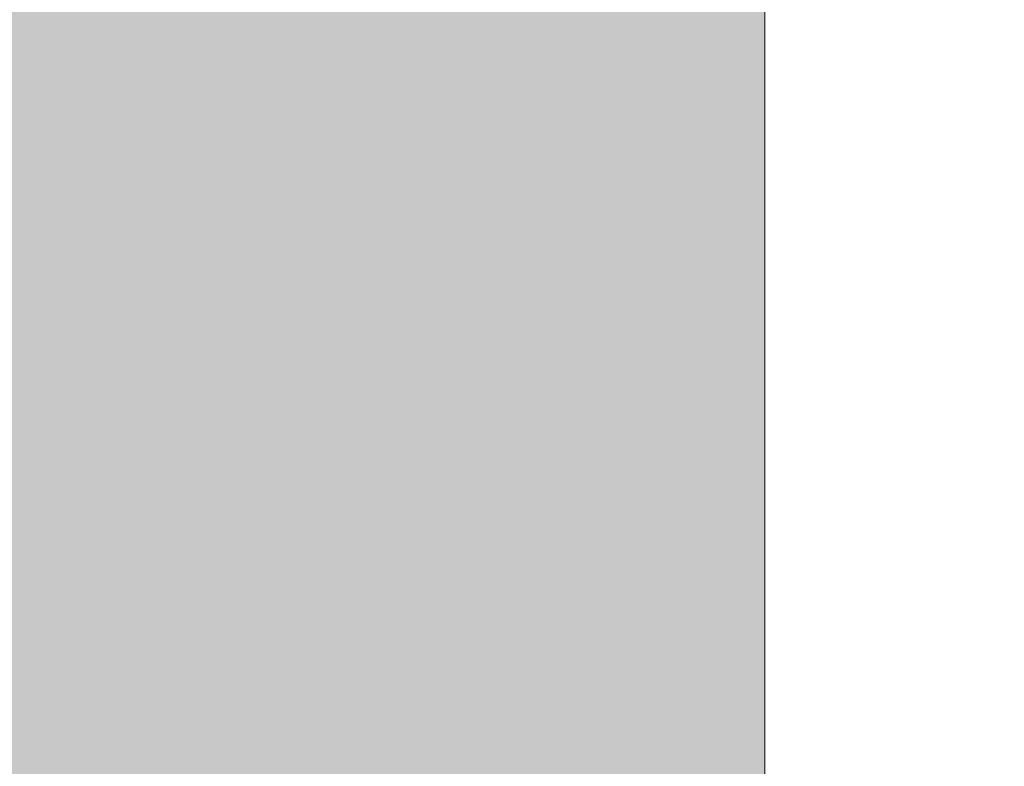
# Model space of a CAD drawing. Header units: metres. Extents: x 3.7 to 90.5, y -1.7 to 14.3.
# Tile 348 of 656: x 77.4846 to 77.5294, y 0.3086 to 0.3427. Entities that reach past the tile are written whole.
import ezdxf

# ---------------------------------------------------------------- set-up
doc = ezdxf.new("R2010")
doc.units = ezdxf.units.M
for name, color, linetype, lineweight in [('Balaústres', 7, 'Continuous', 18), ('Guarda-corpos', 7, 'Continuous', 18), ('S-STRS', 7, 'Continuous', 18)]:
    doc.layers.add(name, color=color, linetype=linetype, lineweight=lineweight)

# ---------------------------------------------------------------- blocks, each defined once
blk = doc.blocks.new('Guarda-corpo - 1_-6117474-Corte 8')
at = {"layer": 'Balaústres'}
blk.add_line((61.967425, 0.668047), (61.967425, 0.11), dxfattribs=at)
blk = doc.blocks.new('Guarda-corpo - Guarda-corpo-8412140-Corte 8')
blk.add_blockref('Guarda-corpo - 1_-6117474-Corte 8', (-3, 0))
blk = doc.blocks.new('4 GRE - ESCOLA DE CINEMA E AUDIOVISUAL CINE REX R07_rvt-3-Corte 8')
at = {"layer": 'S-STRS', "true_color": 0x484848}
h = blk.add_hatch(dxfattribs=at)
h.set_pattern_fill('FP_41', color=251, style=0, pattern_type=2)
h.set_pattern_definition([(50, (61.586, 6.894), (0.273274, -0.0239114), [0.02857, -0.31432]), (355, (61.586, 6.894), (-0.052863, 0.286588), [0.02286, -0.25146]), (100.451, (61.609, 6.892), (0.220418, 0.26268), [0.02429, -0.26714]), (46.184, (61.586, 6.97), (0.406619, -0.063057), [0.04286, -0.47149]), (96.636, (61.62, 6.965), (0.356107, 0.371139), [0.03643, -0.4007]), (351.184, (61.586, 6.97), (0.356108, 0.371137), [0.03429, -0.37719]), (21, (61.624, 6.951), (0.2274184, -0.153399), [0.02857, -0.31432]), (326, (61.624, 6.951), (0.092705, 0.276284), [0.02286, -0.25146]), (71.451, (61.643, 6.939), (0.320132, 0.122885), [0.02429, -0.26714]), (37.5, (61.586, 6.894), (0.0046375, 0.1268327), [0.00251, -0.2459, 0.00251, -0.25276, -0.25241]), (37.5, (61.586, 6.894), (0.0046375, 0.1268327), [-0.50368, 0.00251, -0.2499]), (7.5, (61.586, 6.894), (0.1002335, 0.1502687), [0.00251, -0.14303, 0.00251, -0.24018, -0.0962]), (7.5, (61.586, 6.894), (0.1002335, 0.1502687), [-0.38824, 0.00251, -0.09369]), (327.5, (61.501, 6.894), (0.2033841, -0.0085941), [0.00251, -0.09274, 0.00251, -0.29467, -0.39434]), (327.5, (61.501, 6.894), (0.2033841, -0.0085941), [-0.39243, 0.00251, -0.39182]), (317.5, (61.463, 6.894), (0.2221916, 0.0381397), [0.00251, -0.12131, 0.00251, -0.19484, -0.28004]), (317.5, (61.463, 6.894), (0.2221916, 0.0381397), [-0.32118, 0.00251, -0.27752])])
h.paths.add_polyline_path([(57.588425, 0.243333), (58.967425, 0.243333), (58.967425, 0.376667), (57.588425, 0.376667), (57.588425, 0.29744)])
h.paths.add_polyline_path([(64.6778, 0.243333), (64.6778, 0.376667), (63.489425, 0.376667), (63.489425, 0.243333), (64.542543, 0.243333)])
h.paths.add_polyline_path([(60.467425, 0.243333), (60.467425, 0.376667), (58.989425, 0.376667), (58.989425, 0.243333), (60.368694, 0.243333)])
h.paths.add_polyline_path([(60.542604, 0.243333), (61.967425, 0.243333), (61.967425, 0.376667), (60.489425, 0.376667), (60.489425, 0.243333)])
h.paths.add_polyline_path([(63.467425, 0.243333), (63.467425, 0.376667), (61.989425, 0.376667), (61.989425, 0.243333), (63.32517, 0.243333)])
at = {"layer": 'Guarda-corpos', "lineweight": 18}
blk.add_blockref('Guarda-corpo - Guarda-corpo-8412140-Corte 8', (0, 0), dxfattribs=at)

msp = doc.modelspace()

# ---------------------------------------------------------------- block references
at = {"lineweight": 5}
msp.add_blockref('4 GRE - ESCOLA DE CINEMA E AUDIOVISUAL CINE REX R07_rvt-3-Corte 8', (18.551111, 0), dxfattribs=at)

doc.saveas('drawing.dxf')
